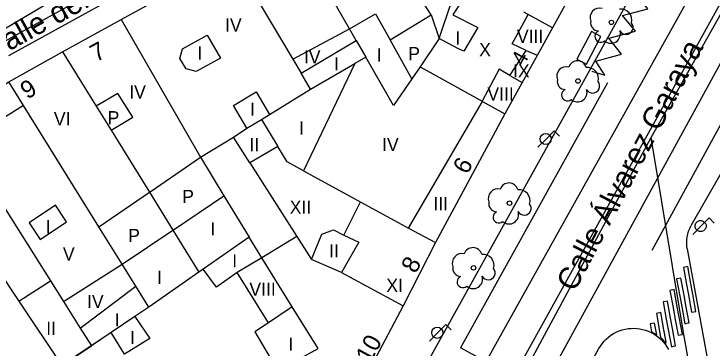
# Model space of a CAD drawing. Extents: x 282771 to 285132, y 4823109 to 4825496.
# Drawn here: x 284601.8 to 284681.3, y 4824383.6 to 4824421.6 of the extents above; entities that cross this region are included whole.
import ezdxf

# ---------------------------------------------------------------- set-up
doc = ezdxf.new("R2010")
doc.units = 0
for name, color, linetype in [('ACERA-BORDILLO', 7, 'Continuous'), ('ARBOL', 7, 'Continuous'), ('BORDILLO', 7, 'Continuous'), ('CALLE-EJE', 7, 'Continuous'), ('CALLE-TEXTO', 7, 'Continuous'), ('CARGA_DESCARGA', 7, 'Continuous'), ('EDIFICIO', 7, 'Continuous'), ('FAROLA', 7, 'Continuous'), ('INTERIOR-EDIFICIO', 7, 'Continuous'), ('MARQUESINA-BUS', 7, 'Continuous'), ('MEDIANERA', 7, 'Continuous'), ('NUM-PORTAL', 7, 'Continuous'), ('PASO-PEATONES', 7, 'Continuous'), ('SENAL-VIARIA', 7, 'Continuous'), ('TXT-ALTURA-EDIFICIO', 7, 'Continuous')]:
    doc.layers.add(name, color=color, linetype=linetype)

msp = doc.modelspace()

# ---------------------------------------------------------------- linework, layer by layer
at = {"layer": 'ACERA-BORDILLO'}
for points in [[(284636.868, 4824496.128), (284600.463, 4824468.13), (284616.156, 4824433.148), (284616.276, 4824432.837), (284616.385, 4824432.44), (284616.454, 4824432.026), (284616.479, 4824431.599), (284616.458, 4824431.167), (284616.39, 4824430.737), (284616.275, 4824430.317), (284616.116, 4824429.914), (284615.918, 4824429.535), (284615.685, 4824429.186), (284615.422, 4824428.869), (284615.137, 4824428.589), (284614.836, 4824428.346), (284614.524, 4824428.141), (284587.873, 4824412.291)], [(284682.888, 4824450.472), (284680.612, 4824451.382), (284678.057, 4824452.391), (284677.198, 4824452.641), (284676.602, 4824452.74), (284675.694, 4824452.781), (284675.09, 4824452.746), (284674.201, 4824452.6), (284673.632, 4824452.436), (284654.517, 4824446.104), (284649.892, 4824443.771), (284620.493, 4824427.521), (284601.183, 4824416.871)], [(284703.68, 4824440.825), (284678.883, 4824397.514)], [(284613.564, 4824327.455), (284614.574, 4824327.921), (284616.368, 4824328.958), (284618.654, 4824330.181), (284620.568, 4824331.351), (284622.057, 4824332.47), (284623.865, 4824334.066), (284625.274, 4824335.462), (284627.042, 4824337.465), (284628.764, 4824339.885), (284630.042, 4824341.817), (284632.623, 4824346.922), (284630.703, 4824349.251), (284679.772, 4824437.611), (284682.832, 4824437.991)], [(284678.463, 4824394.888), (284694.145, 4824309.241)], [(284668.56, 4824383.821), (284668.754, 4824384.093), (284668.971, 4824384.354), (284669.211, 4824384.602), (284669.473, 4824384.833), (284669.754, 4824385.045), (284670.053, 4824385.236), (284670.367, 4824385.403), (284670.693, 4824385.544), (284671.028, 4824385.66), (284671.37, 4824385.747), (284671.713, 4824385.808), (284672.057, 4824385.841), (284672.396, 4824385.848), (284672.729, 4824385.83), (284673.054, 4824385.789), (284673.374, 4824385.724), (284673.696, 4824385.634), (284674.015, 4824385.518), (284674.329, 4824385.376), (284674.635, 4824385.208), (284674.93, 4824385.015), (284675.211, 4824384.798), (284675.474, 4824384.559), (284675.718, 4824384.3), (284675.939, 4824384.024), (284676.138, 4824383.732), (284676.311, 4824383.429)], [(284687.746, 4824305.819), (284626.535, 4824293.209), (284625.443, 4824293.137), (284624.33, 4824293.379), (284623.331, 4824293.925), (284622.553, 4824294.695), (284622.012, 4824295.646), (284621.746, 4824296.754), (284621.802, 4824297.891), (284622.156, 4824298.927), (284633.941, 4824322.318), (284636.991, 4824322.618), (284663.192, 4824369.139), (284661.872, 4824371.858), (284668.391, 4824383.542), (284668.56, 4824383.821)]]:
    msp.add_lwpolyline(points, dxfattribs=at)
at = {"layer": 'ARBOL'}
for centre in [(284669.822, 4824420.661), (284666.022, 4824413.991), (284658.222, 4824400.091), (284654.122, 4824392.731)]:
    msp.add_circle(centre, 0.255, dxfattribs=at)
for centre, radius, start, end in [((284668.492, 4824421.191), 1.097, 75.4318, 200.55608), ((284670.882, 4824420.921), 1.272, 345.03273, 95.79925), ((284668.382, 4824420.621), 0.935, 168.59898, 268.13236), ((284671.492, 4824420.091), 0.797, 208.96246, 38.99103), ((284668.622, 4824419.071), 0.672, 113.73672, 309.4725), ((284669.762, 4824419.371), 1.086, 228.95447, 17.92796), ((284664.692, 4824414.521), 1.097, 75.4318, 200.55608), ((284665.952, 4824415.251), 1.038, 15.64228, 161.38435), ((284667.082, 4824414.251), 1.272, 345.03273, 95.79925), ((284664.582, 4824413.951), 0.935, 168.59898, 268.13236), ((284667.692, 4824413.421), 0.797, 208.96246, 38.99103), ((284664.822, 4824412.401), 0.672, 113.73672, 309.4725), ((284665.962, 4824412.701), 1.086, 228.95447, 17.92796), ((284658.152, 4824401.351), 1.038, 15.64228, 161.38435), ((284656.892, 4824400.621), 1.097, 75.4318, 200.55608), ((284659.282, 4824400.351), 1.272, 345.03273, 95.79925), ((284656.782, 4824400.051), 0.935, 168.59898, 268.13236), ((284659.892, 4824399.521), 0.797, 208.96246, 38.99103), ((284657.022, 4824398.501), 0.672, 113.73672, 309.4725), ((284658.162, 4824398.801), 1.086, 228.95447, 17.92796), ((284654.052, 4824393.991), 1.038, 15.64228, 161.38435), ((284652.792, 4824393.261), 1.097, 75.4318, 200.55608), ((284655.182, 4824392.991), 1.272, 345.03273, 95.79925), ((284652.682, 4824392.691), 0.935, 168.59898, 268.13236), ((284655.792, 4824392.161), 0.797, 208.96246, 38.99103), ((284652.922, 4824391.141), 0.672, 113.73672, 309.4725), ((284654.062, 4824391.441), 1.086, 228.95447, 17.92796)]:
    msp.add_arc(centre, radius, start, end, dxfattribs=at)
at = {"layer": 'BORDILLO'}
msp.add_lwpolyline([(284678.463, 4824394.888), (284678.417, 4824395.219), (284678.398, 4824395.557), (284678.408, 4824395.897), (284678.448, 4824396.237), (284678.516, 4824396.572), (284678.613, 4824396.899), (284678.736, 4824397.214), (284678.883, 4824397.514)], dxfattribs=at)
at = {"layer": 'CALLE-EJE'}
for p, q in [((284674.352, 4824407.569), (284696.883, 4824447.65)), ((284608.711, 4824286.137), (284674.352, 4824407.569))]:
    msp.add_line(p, q, dxfattribs=at)
for points in [[(284620.523, 4824429.441), (284600.632, 4824418.453), (284589.366, 4824411.247), (284557.949, 4824391.138)], [(284692.481, 4824303.778), (284677.997, 4824385.583), (284674.352, 4824407.569)]]:
    msp.add_lwpolyline(points, dxfattribs=at)
at = {"layer": 'CARGA_DESCARGA'}
msp.add_lwpolyline([(284667.596, 4824415.108), (284669.072, 4824414.64), (284668.028, 4824416.261), (284670.98, 4824417.053), (284669.54, 4824418.854), (284672.564, 4824419.682), (284671.088, 4824421.447), (284673.968, 4824422.203), (284672.528, 4824424.076), (284675.336, 4824424.941), (284674.04, 4824426.669), (284677.064, 4824427.642), (284675.48, 4824429.371), (284678.396, 4824430.019), (284676.884, 4824432.072), (284679.692, 4824432.9), (284678.396, 4824434.953), (284681.024, 4824435.349), (284679.98, 4824437.33)], dxfattribs=at)
at = {"layer": 'EDIFICIO'}
msp.add_lwpolyline([(284585.813, 4824403.861), (284594.413, 4824409.491), (284601.193, 4824413.911), (284607.333, 4824417.301), (284613.993, 4824420.981), (284626.703, 4824427.991), (284633.293, 4824431.631), (284640.402, 4824435.561), (284651.992, 4824441.971), (284666.592, 4824446.131), (284670.492, 4824447.231), (284674.215, 4824448.404), (284674.84, 4824447.526), (284675.085, 4824447.133), (284675.545, 4824446.448), (284675.948, 4824445.968), (284676.831, 4824445.149), (284675.022, 4824441.681), (284663.102, 4824420.041), (284657.702, 4824410.251), (284649.772, 4824395.601), (284646.112, 4824388.401), (284640.243, 4824377.361), (284630.689, 4824359.289)], dxfattribs=at)
at = {"layer": 'FAROLA'}
for p, q in [((284663.313, 4824408.319), (284662.373, 4824407.389)), ((284663.903, 4824407.729), (284663.313, 4824408.319)), ((284662.373, 4824407.389), (284661.443, 4824406.449)), ((284680.949, 4824398.404), (284680.009, 4824397.474)), ((284681.539, 4824397.814), (284680.949, 4824398.404)), ((284680.009, 4824397.474), (284679.079, 4824396.534)), ((284650.971, 4824386.261), (284650.031, 4824385.331)), ((284651.561, 4824385.671), (284650.971, 4824386.261)), ((284650.031, 4824385.331), (284649.101, 4824384.391))]:
    msp.add_line(p, q, dxfattribs=at)
for centre in [(284662.333, 4824407.389), (284649.991, 4824385.331)]:
    msp.add_circle(centre, 0.637, dxfattribs=at)
msp.add_ellipse((284679.969, 4824397.474), major_axis=(0.348, 0.534), ratio=0.999977, dxfattribs=at)
at = {"layer": 'INTERIOR-EDIFICIO'}
for points in [[(284597.383, 4824396.351), (284602.323, 4824388.951), (284605.95, 4824391.235), (284607.422, 4824388.907), (284609.342, 4824385.868), (284615.651, 4824390.646), (284614.107, 4824393.13), (284611.462, 4824397.387), (284617.213, 4824401.321), (284617.403, 4824401.451), (284623.013, 4824405.321), (284626.773, 4824407.601), (284628.315, 4824408.638), (284626.799, 4824411.189), (284629.351, 4824412.767), (284630.894, 4824410.17), (284635.563, 4824413.081), (284634.487, 4824414.891), (284640.752, 4824418.62), (284639.992, 4824419.945), (284642.972, 4824421.621), (284644.622, 4824418.681), (284649.312, 4824421.511), (284647.446, 4824424.453)], [(284652.442, 4824422.581), (284651.752, 4824421.511), (284654.592, 4824420.081), (284653.022, 4824417.371), (284652.322, 4824417.691), (284650.212, 4824418.831), (284648.032, 4824415.621), (284647.102, 4824414.252), (284645.022, 4824411.191), (284641.852, 4824416.701), (284640.59, 4824415.974), (284634.753, 4824403.773), (284632.883, 4824404.791), (284631.829, 4824406.528), (284628.634, 4824404.686), (284633.995, 4824396.292), (284630.022, 4824393.859), (284627.213, 4824392.211), (284624.833, 4824390.541), (284623.333, 4824392.581), (284622.833, 4824392.231), (284617.133, 4824388.261), (284615.533, 4824387.175), (284617.243, 4824384.671), (284614.373, 4824382.891), (284612.869, 4824385.366), (284607.254, 4824381.62)], [(284621.41, 4824415.365), (284620.694, 4824416.569), (284620.986, 4824417.643), (284623.79, 4824419.19)], [(284623.79, 4824419.19), (284625.323, 4824416.609), (284622.52, 4824415.063), (284621.41, 4824415.365)], [(284603.503, 4824397.831), (284604.783, 4824395.941), (284607.783, 4824397.951), (284606.503, 4824399.841), (284603.503, 4824397.831)], [(284636.863, 4824396.561), (284638.163, 4824397.041), (284639.362, 4824396.461), (284641.062, 4824395.641), (284639.093, 4824392.191), (284635.663, 4824393.681), (284636.863, 4824396.561)], [(284630.763, 4824386.481), (284629.223, 4824385.441), (284631.843, 4824381.011), (284633.533, 4824381.941), (284636.419, 4824383.532), (284633.462, 4824388.307), (284630.763, 4824386.481)]]:
    msp.add_lwpolyline(points, dxfattribs=at)
at = {"layer": 'MARQUESINA-BUS'}
msp.add_lwpolyline([(284667.543, 4824419.635), (284665.898, 4824416.489), (284666.977, 4824415.925), (284668.622, 4824419.071), (284667.543, 4824419.635)], dxfattribs=at)
at = {"layer": 'MEDIANERA'}
for p, q in [((284650.212, 4824418.831), (284651.63, 4824423.102)), ((284649.312, 4824421.511), (284650.212, 4824418.831))]:
    msp.add_line(p, q, dxfattribs=at)
for points in [[(284633.555, 4824416.459), (284639.992, 4824419.945), (284634.966, 4824428.713)], [(284628.618, 4824424.767), (284633.555, 4824416.459)], [(284660.102, 4824417.481), (284658.522, 4824418.231), (284660.328, 4824421.542)], [(284660.328, 4824421.542), (284659.836, 4824421.808)], [(284663.102, 4824420.041), (284660.328, 4824421.542)], [(284613.993, 4824420.981), (284623.013, 4824405.321)], [(284623.79, 4824419.19), (284625.323, 4824416.609)], [(284640.752, 4824418.62), (284641.852, 4824416.701)], [(284647.102, 4824414.252), (284644.622, 4824418.681)], [(284607.333, 4824417.301), (284611.141, 4824411.141)], [(284658.262, 4824414.631), (284660.102, 4824417.481)], [(284660.102, 4824417.481), (284661.382, 4824416.921)], [(284633.555, 4824416.459), (284634.487, 4824414.891)], [(284635.563, 4824413.081), (284640.59, 4824415.974)], [(284648.032, 4824415.621), (284655.096, 4824411.698)], [(284658.262, 4824414.631), (284657.042, 4824415.341), (284655.096, 4824411.698)], [(284658.262, 4824414.631), (284659.662, 4824413.811)], [(284602.88, 4824411.195), (284601.193, 4824413.911)], [(284612.841, 4824408.392), (284615.313, 4824409.891), (284613.613, 4824412.571), (284611.141, 4824411.141)], [(284646.728, 4824397.258), (284655.155, 4824411.666)], [(284655.096, 4824411.698), (284655.155, 4824411.666)], [(284655.155, 4824411.666), (284657.702, 4824410.251)], [(284602.88, 4824411.195), (284596.035, 4824406.925)], [(284611.462, 4824397.387), (284602.88, 4824411.195)], [(284611.141, 4824411.141), (284612.841, 4824408.392)], [(284628.315, 4824408.638), (284629.969, 4824409.594), (284630.894, 4824410.17)], [(284629.969, 4824409.594), (284631.829, 4824406.528)], [(284612.841, 4824408.392), (284617.213, 4824401.321), (284619.879, 4824397.008)], [(284596.035, 4824406.925), (284605.95, 4824391.235)], [(284628.634, 4824404.686), (284626.773, 4824407.601)], [(284623.013, 4824405.321), (284625.698, 4824400.914)], [(284634.753, 4824403.773), (284646.728, 4824397.258)], [(284619.879, 4824397.008), (284619.973, 4824397.071), (284625.698, 4824400.914)], [(284625.698, 4824400.914), (284628.553, 4824396.231)], [(284639.362, 4824396.461), (284641.222, 4824400.161)], [(284607.422, 4824388.907), (284614.107, 4824393.13), (284619.879, 4824397.008)], [(284619.879, 4824397.008), (284622.833, 4824392.231)], [(284646.728, 4824397.258), (284649.772, 4824395.601)], [(284628.553, 4824396.231), (284623.333, 4824392.581)], [(284633.462, 4824388.307), (284630.022, 4824393.859), (284628.553, 4824396.231)], [(284633.995, 4824396.292), (284635.663, 4824393.681)], [(284630.763, 4824386.481), (284627.213, 4824392.211)], [(284639.093, 4824392.191), (284646.112, 4824388.401)], [(284617.133, 4824388.261), (284615.651, 4824390.646)], [(284602.323, 4824388.951), (284607.254, 4824381.62), (284610.623, 4824383.841)], [(284615.533, 4824387.175), (284612.869, 4824385.366)], [(284609.342, 4824385.868), (284610.623, 4824383.841)], [(284612.869, 4824385.366), (284610.623, 4824383.841)]]:
    msp.add_lwpolyline(points, dxfattribs=at)
at = {"layer": 'PASO-PEATONES'}
for p, q in [((284678.864, 4824390.906), (284678.504, 4824392.867)), ((284677.736, 4824391.558), (284677.246, 4824391.468)), ((284677.246, 4824391.468), (284677.605, 4824389.508)), ((284678.096, 4824389.598), (284677.736, 4824391.558)), ((284676.968, 4824390.25), (284676.478, 4824390.16)), ((284679.08, 4824389.73), (284678.864, 4824390.906)), ((284678.311, 4824388.422), (284678.096, 4824389.598)), ((284678.589, 4824389.64), (284678.949, 4824387.68)), ((284679.439, 4824387.77), (284679.08, 4824389.73)), ((284676.199, 4824388.942), (284675.709, 4824388.852)), ((284676.559, 4824386.982), (284676.199, 4824388.942)), ((284678.671, 4824386.461), (284678.311, 4824388.422)), ((284679.194, 4824387.725), (284679.439, 4824387.77)), ((284675.431, 4824387.634), (284674.941, 4824387.544)), ((284674.941, 4824387.544), (284675.411, 4824384.834)), ((284675.791, 4824385.674), (284675.431, 4824387.634)), ((284676.775, 4824385.805), (284676.559, 4824386.982)), ((284677.053, 4824387.024), (284677.413, 4824385.063)), ((284677.903, 4824385.153), (284677.543, 4824387.114)), ((284678.949, 4824387.68), (284679.194, 4824387.725)), ((284674.716, 4824386.443), (284674.226, 4824386.354)), ((284674.226, 4824386.354), (284674.399, 4824385.427)), ((284674.98, 4824385.085), (284674.716, 4824386.443)), ((284678.181, 4824386.372), (284678.426, 4824386.417)), ((284678.426, 4824386.417), (284678.671, 4824386.461)), ((284674.399, 4824385.427), (284674.399, 4824385.427)), ((284674.399, 4824385.427), (284674.399, 4824385.427)), ((284674.399, 4824385.427), (284674.399, 4824385.427)), ((284674.399, 4824385.427), (284674.399, 4824385.427)), ((284674.399, 4824385.427), (284674.98, 4824385.085)), ((284676.007, 4824384.497), (284675.791, 4824385.674)), ((284676.285, 4824385.716), (284676.644, 4824383.755)), ((284677.135, 4824383.845), (284676.775, 4824385.805)), ((284675.411, 4824384.834), (284676.072, 4824384.141)), ((284677.413, 4824385.063), (284677.658, 4824385.108)), ((284677.658, 4824385.108), (284677.903, 4824385.153)), ((284676.072, 4824384.141), (284676.007, 4824384.497)), ((284676.072, 4824384.141), (284676.072, 4824384.141)), ((284676.072, 4824384.141), (284676.072, 4824384.141)), ((284676.644, 4824383.755), (284676.889, 4824383.8)), ((284676.889, 4824383.8), (284677.135, 4824383.845))]:
    msp.add_line(p, q, dxfattribs=at)
for points in [[(284678.504, 4824392.867), (284678.014, 4824392.777), (284678.374, 4824390.816), (284678.589, 4824389.64)], [(284676.478, 4824390.16), (284676.837, 4824388.2), (284677.053, 4824387.024)], [(284677.543, 4824387.114), (284677.327, 4824388.29), (284676.968, 4824390.25)], [(284677.605, 4824389.508), (284677.821, 4824388.332), (284678.181, 4824386.372)], [(284675.709, 4824388.852), (284676.069, 4824386.892), (284676.285, 4824385.716)]]:
    msp.add_lwpolyline(points, dxfattribs=at)
at = {"layer": 'SENAL-VIARIA'}
for p, q in [((284661.614, 4824378.366), (284689.054, 4824428.469)), ((284691.897, 4824426.736), (284674.437, 4824394.718))]:
    msp.add_line(p, q, dxfattribs=at)
for points in [[(284658.209, 4824379.507), (284686.281, 4824430.145), (284696.033, 4824447.94)], [(284689.52, 4824443.006), (284655.532, 4824382.032)], [(284669.375, 4824413.767), (284652.627, 4824383.618)], [(284657.785, 4824380.801), (284652.627, 4824383.618)]]:
    msp.add_lwpolyline(points, dxfattribs=at)

# ---------------------------------------------------------------- texts
at = {"layer": 'CALLE-TEXTO'}
for s, rotation, p in [('Calle del Carmen', 29.09163, (284599.14, 4824416.195)), ('Calle Álvarez Garaya', 62.25247, (284665.632, 4824389.888))]:
    msp.add_text(s, height=2.5, rotation=rotation, dxfattribs=at).set_placement(p)
at = {"layer": 'NUM-PORTAL'}
for s, height, rotation, p in [('7', 2, 28.41004, (284611.149, 4824416.104)), ('4', 1.75, 61.54, (284659.842, 4824415.621)), ('9', 2, 32.22004, (284603.317, 4824411.851)), ('6', 2, 61.54004, (284653.409, 4824403.267)), ('8', 2, 61.54004, (284647.528, 4824391.985)), ('10', 2, 61.54004, (284642.345, 4824381.777))]:
    msp.add_text(s, height=height, rotation=rotation, dxfattribs=at).set_placement(p)
at = {"layer": 'TXT-ALTURA-EDIFICIO'}
for s, p in [('IV', (284625.823, 4824419.621)), ('I', (284652.051, 4824418.141)), ('VIII', (284659.052, 4824418.321)), ('X', (284654.758, 4824416.809)), ('I', (284622.671, 4824416.42)), ('IV', (284634.803, 4824416.001)), ('I', (284643.111, 4824416.201)), ('P', (284646.677, 4824416.361)), ('I', (284638.251, 4824415.194)), ('IX', (284658.615, 4824414.401)), ('IV', (284614.914, 4824411.991)), ('VIII', (284655.692, 4824411.771)), ('I', (284628.664, 4824410.035)), ('VI', (284606.333, 4824408.951)), ('P', (284612.447, 4824409.061)), ('I', (284634.261, 4824407.901)), ('II', (284628.591, 4824406.001)), ('IV', (284643.708, 4824406.011)), ('P', (284620.937, 4824400.101)), ('III', (284649.551, 4824399.281)), ('XII', (284633.186, 4824398.881)), ('I', (284605.402, 4824396.661)), ('I', (284624.152, 4824396.408)), ('P', (284614.787, 4824395.661)), ('V', (284607.364, 4824393.551)), ('II', (284637.681, 4824393.914)), ('I', (284626.642, 4824392.775)), ('I', (284618.092, 4824390.891)), ('VIII', (284628.592, 4824389.551)), ('XI', (284644.187, 4824389.981)), ('IV', (284610.104, 4824388.141)), ('I', (284613.272, 4824386.051)), ('II', (284605.461, 4824385.091)), ('I', (284614.992, 4824384.041)), ('I', (284633.031, 4824383.281))]:
    msp.add_text(s, height=1.5, rotation=0.00004, dxfattribs=at).set_placement(p)

doc.saveas('drawing.dxf')
